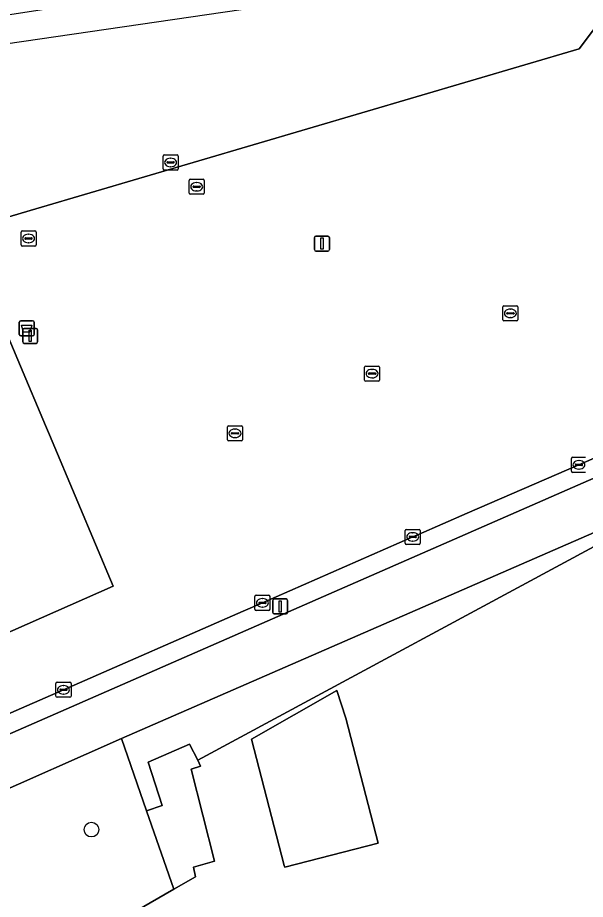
# Model space of a CAD drawing. Extents: x 159716 to 160783, y 383290 to 384031.
# Drawn here: x 160594.2 to 160632, y 383468.5 to 383527.1 of the extents above; entities that cross this region are included whole.
import ezdxf

# ---------------------------------------------------------------- set-up
doc = ezdxf.new("R2010")
doc.units = 0
for name, color, linetype in [('IMGEO_Afvalbak', 7, 'Continuous'), ('IMGEO_Boom', 7, 'Continuous'), ('IMGEO_Erf', 7, 'Continuous'), ('IMGEO_Fietspad_open', 7, 'Continuous'), ('IMGEO_Groenvoorziening', 7, 'Continuous'), ('IMGEO_Hek', 7, 'Continuous'), ('IMGEO_Kolk', 7, 'Continuous'), ('IMGEO_Lichtmast', 7, 'Continuous'), ('IMGEO_Pand', 7, 'Continuous'), ('IMGEO_Pand_overbouw', 7, 'Continuous'), ('IMGEO_Parkeervlak_open', 7, 'Continuous'), ('IMGEO_Rijbaan_lokaal_open', 7, 'Continuous'), ('IMGEO_Rioolput', 7, 'Continuous'), ('IMGEO_Verkeerseiland_open', 7, 'Continuous'), ('IMGEO_Voetpad_open', 7, 'Continuous')]:
    doc.layers.add(name, color=color, linetype=linetype)

msp = doc.modelspace()

# ---------------------------------------------------------------- linework, layer by layer
at = {"layer": 'IMGEO_Afvalbak'}
for p, q in [((160594.34, 383506.063), (160594.34, 383506.863)), ((160594.34, 383506.863), (160594.34, 383506.063)), ((160594.44, 383506.963), (160595.23, 383506.963)), ((160595.23, 383506.963), (160594.44, 383506.963)), ((160595.33, 383506.863), (160595.33, 383506.063)), ((160595.33, 383506.063), (160595.33, 383506.863)), ((160595.23, 383505.963), (160594.44, 383505.963)), ((160594.44, 383505.963), (160595.23, 383505.963))]:
    msp.add_line(p, q, dxfattribs=at)
msp.add_lwpolyline([(160594.483, 383506.677), (160595.187, 383506.677), (160595.038, 383506.207), (160594.632, 383506.207), (160594.483, 383506.677)], dxfattribs=at)
for centre, start, end in [((160594.44, 383506.863), 90, 180), ((160594.44, 383506.863), 90, 180), ((160595.23, 383506.863), 0, 90), ((160595.23, 383506.863), 360, 90), ((160594.44, 383506.063), 180, 270), ((160594.44, 383506.063), 180, 270), ((160595.23, 383506.063), 270, 0), ((160595.23, 383506.063), 270, 0)]:
    msp.add_arc(centre, 0.1, start, end, dxfattribs=at)
at = {"layer": 'IMGEO_Boom'}
msp.add_circle((160599.144, 383473.117), 0.489, dxfattribs=at)
at = {"layer": 'IMGEO_Erf'}
msp.add_lwpolyline([(160636.006, 383466.568), (160635.197, 383469.584), (160640.61, 383470.955), (160635.171, 383492.849), (160635.419, 383493.49), (160606.213, 383477.724), (160606.406, 383477.343), (160605.766, 383477.128), (160607.32, 383471.016), (160605.935, 383470.608), (160606.074, 383469.979), (160604.63, 383469.147), (160598.06, 383465.361)], dxfattribs=at)
msp.add_lwpolyline([(160611.967, 383470.723), (160609.795, 383479.131), (160615.459, 383482.375), (160616.056, 383480.54), (160618.22, 383472.219), (160612.006, 383470.613)], close=True, dxfattribs=at)
at = {"layer": 'IMGEO_Fietspad_open'}
for points in [[(160663.409, 383509.935), (160650.887, 383504.476), (160643.713, 383501.349), (160631.852, 383496.185), (160590.864, 383478.247), (160586.846, 383476.485)], [(160587.941, 383473.319), (160588.237, 383473.473), (160589.664, 383474.104), (160591.583, 383474.953), (160591.926, 383475.104), (160601.14, 383479.186), (160635.179, 383494.015)]]:
    msp.add_lwpolyline(points, dxfattribs=at)
at = {"layer": 'IMGEO_Groenvoorziening'}
for points in [[(160596.348, 383499.376), (160596.086, 383500), (160594.426, 383503.95), (160593.321, 383506.581), (160592.189, 383506.167), (160583.853, 383502.745), (160577.257, 383500), (160576.32, 383499.61), (160583.978, 383481.963), (160584.349, 383482.176), (160586.475, 383483.084), (160600.577, 383489.311), (160598.231, 383494.895)], [(160602.815, 383474.369), (160601.14, 383479.186), (160591.926, 383475.104), (160591.583, 383474.953), (160592.679, 383472.328), (160590.746, 383471.476), (160589.664, 383474.104), (160588.237, 383473.473), (160587.941, 383473.319), (160589.344, 383469.31), (160590.547, 383465.809), (160591.182, 383463.704), (160597.055, 383467.058), (160598.06, 383465.361), (160604.63, 383469.147)], [(160604.63, 383469.147), (160606.074, 383469.979), (160605.935, 383470.608), (160607.32, 383471.016), (160605.766, 383477.128), (160606.406, 383477.343), (160606.213, 383477.724), (160605.654, 383478.797), (160602.904, 383477.597), (160603.854, 383474.73), (160602.815, 383474.369)]]:
    msp.add_lwpolyline(points, close=True, dxfattribs=at)
at = {"layer": 'IMGEO_Hek'}
for points in [[(160604.63, 383469.147), (160606.074, 383469.979), (160605.935, 383470.608), (160607.32, 383471.016), (160605.766, 383477.128), (160606.406, 383477.343)], [(160606.213, 383477.724), (160606.406, 383477.343)], [(160598.06, 383465.361), (160604.63, 383469.147)]]:
    msp.add_lwpolyline(points, dxfattribs=at)
at = {"layer": 'IMGEO_Kolk'}
for p, q in [((160626.507, 383507.036), (160626.507, 383507.888)), ((160626.582, 383507.962), (160627.434, 383507.962)), ((160626.995, 383507.742), (160627.02, 383507.742)), ((160627.508, 383507.888), (160627.508, 383507.036)), ((160626.766, 383507.456), (160626.766, 383507.468)), ((160627.204, 383507.419), (160626.806, 383507.419)), ((160626.809, 383507.505), (160627.207, 383507.505)), ((160627.018, 383507.182), (160626.993, 383507.182)), ((160627.25, 383507.468), (160627.25, 383507.456)), ((160627.434, 383506.962), (160626.582, 383506.962)), ((160617.307, 383503.026), (160617.307, 383503.878)), ((160617.382, 383503.952), (160618.234, 383503.952)), ((160617.795, 383503.732), (160617.82, 383503.732)), ((160618.308, 383503.878), (160618.308, 383503.026)), ((160617.566, 383503.446), (160617.566, 383503.458)), ((160618.004, 383503.409), (160617.606, 383503.409)), ((160617.609, 383503.495), (160618.007, 383503.495)), ((160617.818, 383503.172), (160617.793, 383503.172)), ((160618.05, 383503.458), (160618.05, 383503.446)), ((160618.234, 383502.952), (160617.382, 383502.952)), ((160608.191, 383499.053), (160608.191, 383499.905)), ((160608.266, 383499.979), (160609.118, 383499.979)), ((160608.45, 383499.473), (160608.45, 383499.485)), ((160608.493, 383499.522), (160608.891, 383499.522)), ((160608.679, 383499.759), (160608.704, 383499.759)), ((160608.934, 383499.485), (160608.934, 383499.473)), ((160609.192, 383499.905), (160609.192, 383499.053)), ((160609.118, 383498.979), (160608.266, 383498.979)), ((160608.888, 383499.436), (160608.49, 383499.436)), ((160608.702, 383499.199), (160608.677, 383499.199)), ((160631.067, 383496.957), (160631.067, 383497.809)), ((160631.142, 383497.883), (160631.994, 383497.883)), ((160631.326, 383497.377), (160631.326, 383497.389)), ((160631.764, 383497.34), (160631.366, 383497.34)), ((160631.369, 383497.426), (160631.767, 383497.426)), ((160631.555, 383497.663), (160631.58, 383497.663)), ((160631.81, 383497.389), (160631.81, 383497.377)), ((160631.994, 383496.883), (160631.142, 383496.883)), ((160631.578, 383497.103), (160631.553, 383497.103)), ((160620.009, 383492.164), (160620.009, 383493.016)), ((160620.084, 383493.09), (160620.936, 383493.09)), ((160621.01, 383493.016), (160621.01, 383492.164)), ((160620.268, 383492.584), (160620.268, 383492.596)), ((160620.706, 383492.547), (160620.308, 383492.547)), ((160620.311, 383492.633), (160620.709, 383492.633)), ((160620.497, 383492.87), (160620.522, 383492.87)), ((160620.752, 383492.596), (160620.752, 383492.584)), ((160620.936, 383492.09), (160620.084, 383492.09)), ((160620.52, 383492.31), (160620.495, 383492.31)), ((160610.017, 383487.775), (160610.017, 383488.627)), ((160610.092, 383488.701), (160610.944, 383488.701)), ((160610.505, 383488.481), (160610.53, 383488.481)), ((160611.018, 383488.627), (160611.018, 383487.775)), ((160610.276, 383488.195), (160610.276, 383488.207)), ((160610.714, 383488.158), (160610.316, 383488.158)), ((160610.319, 383488.244), (160610.717, 383488.244)), ((160610.528, 383487.921), (160610.503, 383487.921)), ((160610.76, 383488.207), (160610.76, 383488.195)), ((160610.944, 383487.701), (160610.092, 383487.701)), ((160596.782, 383481.99), (160596.782, 383482.842)), ((160596.857, 383482.916), (160597.709, 383482.916)), ((160597.084, 383482.459), (160597.482, 383482.459)), ((160597.27, 383482.696), (160597.295, 383482.696)), ((160597.783, 383482.842), (160597.783, 383481.99)), ((160597.709, 383481.916), (160596.857, 383481.916)), ((160597.041, 383482.41), (160597.041, 383482.422)), ((160597.479, 383482.373), (160597.081, 383482.373)), ((160597.293, 383482.136), (160597.268, 383482.136)), ((160597.525, 383482.422), (160597.525, 383482.41))]:
    msp.add_line(p, q, dxfattribs=at)
for points in [[(160626.507, 383507.036), (160626.507, 383507.888)], [(160626.582, 383507.962), (160627.434, 383507.962)], [(160627.508, 383507.888), (160627.508, 383507.036)], [(160627.434, 383506.962), (160626.582, 383506.962)], [(160617.307, 383503.026), (160617.307, 383503.878)], [(160617.382, 383503.952), (160618.234, 383503.952)], [(160618.308, 383503.878), (160618.308, 383503.026)], [(160618.234, 383502.952), (160617.382, 383502.952)], [(160608.191, 383499.053), (160608.191, 383499.905)], [(160608.266, 383499.979), (160609.118, 383499.979)], [(160609.192, 383499.905), (160609.192, 383499.053)], [(160609.118, 383498.979), (160608.266, 383498.979)], [(160631.067, 383496.957), (160631.067, 383497.809)], [(160631.142, 383497.883), (160631.994, 383497.883)], [(160631.994, 383496.883), (160631.142, 383496.883)], [(160620.009, 383492.164), (160620.009, 383493.016)], [(160620.084, 383493.09), (160620.936, 383493.09)], [(160621.01, 383493.016), (160621.01, 383492.164)], [(160620.936, 383492.09), (160620.084, 383492.09)], [(160610.017, 383487.775), (160610.017, 383488.627)], [(160610.092, 383488.701), (160610.944, 383488.701)], [(160611.018, 383488.627), (160611.018, 383487.775)], [(160610.944, 383487.701), (160610.092, 383487.701)], [(160596.782, 383481.99), (160596.782, 383482.842)], [(160596.857, 383482.916), (160597.709, 383482.916)], [(160597.783, 383482.842), (160597.783, 383481.99)], [(160597.709, 383481.916), (160596.857, 383481.916)]]:
    msp.add_lwpolyline(points, dxfattribs=at)
for centre, radius, start, end in [((160626.584, 383507.886), 0.0765, 91.55205, 178.44795), ((160626.584, 383507.886), 0.0765, 91.55205, 178.44795), ((160627.432, 383507.886), 0.0765, 1.55205, 88.44795), ((160627.432, 383507.886), 0.0765, 1.55205, 88.44795), ((160626.806, 383507.465), 0.0403, 85.87752, 175.75265), ((160626.803, 383507.455), 0.0366, 178.93798, 274.71019), ((160627.207, 383507.462), 0.043, 264.86636, 352.45326), ((160627.211, 383507.467), 0.0386, 1.73085, 96.63898), ((160626.584, 383507.038), 0.0765, 181.55205, 268.44795), ((160626.584, 383507.038), 0.0765, 181.55205, 268.44795), ((160627.432, 383507.038), 0.0765, 271.55205, 358.44795), ((160627.432, 383507.038), 0.0765, 271.55205, 358.44795), ((160617.384, 383503.876), 0.0765, 91.55205, 178.44795), ((160617.384, 383503.876), 0.0765, 91.55205, 178.44795), ((160618.232, 383503.876), 0.0765, 1.55205, 88.44795), ((160618.232, 383503.876), 0.0765, 1.55205, 88.44795), ((160617.384, 383503.028), 0.0765, 181.55205, 268.44795), ((160617.384, 383503.028), 0.0765, 181.55205, 268.44795), ((160617.606, 383503.455), 0.0403, 85.87752, 175.75265), ((160617.603, 383503.445), 0.0366, 178.93798, 274.71019), ((160618.007, 383503.452), 0.043, 264.86636, 352.45326), ((160618.011, 383503.457), 0.0386, 1.73085, 96.63898), ((160618.232, 383503.028), 0.0765, 271.55205, 358.44795), ((160618.232, 383503.028), 0.0765, 271.55205, 358.44795), ((160608.268, 383499.903), 0.0765, 91.55205, 178.44795), ((160608.268, 383499.903), 0.0765, 91.55205, 178.44795), ((160608.49, 383499.482), 0.0403, 85.87752, 175.75265), ((160608.487, 383499.472), 0.0366, 178.93798, 274.71019), ((160608.891, 383499.479), 0.043, 264.86636, 352.45326), ((160608.895, 383499.484), 0.0386, 1.73085, 96.63898), ((160609.116, 383499.903), 0.0765, 1.55205, 88.44795), ((160609.116, 383499.903), 0.0765, 1.55205, 88.44795), ((160608.268, 383499.055), 0.0765, 181.55205, 268.44795), ((160608.268, 383499.055), 0.0765, 181.55205, 268.44795), ((160609.116, 383499.055), 0.0765, 271.55205, 358.44795), ((160609.116, 383499.055), 0.0765, 271.55205, 358.44795), ((160631.144, 383497.807), 0.0765, 91.55205, 178.44795), ((160631.144, 383497.807), 0.0765, 91.55205, 178.44795), ((160631.366, 383497.386), 0.0403, 85.87752, 175.75265), ((160631.363, 383497.376), 0.0366, 178.93798, 274.71019), ((160631.767, 383497.383), 0.043, 264.86636, 352.45326), ((160631.771, 383497.388), 0.0386, 1.73085, 96.63898), ((160631.144, 383496.959), 0.0765, 181.55205, 268.44795), ((160631.144, 383496.959), 0.0765, 181.55205, 268.44795), ((160620.086, 383493.014), 0.0765, 91.55205, 178.44795), ((160620.086, 383493.014), 0.0765, 91.55205, 178.44795), ((160620.934, 383493.014), 0.0765, 1.55205, 88.44795), ((160620.934, 383493.014), 0.0765, 1.55205, 88.44795), ((160620.308, 383492.593), 0.0403, 85.87752, 175.75265), ((160620.305, 383492.583), 0.0366, 178.93798, 274.71019), ((160620.709, 383492.59), 0.043, 264.86636, 352.45326), ((160620.713, 383492.595), 0.0386, 1.73085, 96.63898), ((160620.086, 383492.166), 0.0765, 181.55205, 268.44795), ((160620.086, 383492.166), 0.0765, 181.55205, 268.44795), ((160620.934, 383492.166), 0.0765, 271.55205, 358.44795), ((160620.934, 383492.166), 0.0765, 271.55205, 358.44795), ((160610.094, 383488.625), 0.0765, 91.55205, 178.44795), ((160610.094, 383488.625), 0.0765, 91.55205, 178.44795), ((160610.942, 383488.625), 0.0765, 1.55205, 88.44795), ((160610.942, 383488.625), 0.0765, 1.55205, 88.44795), ((160610.094, 383487.777), 0.0765, 181.55205, 268.44795), ((160610.094, 383487.777), 0.0765, 181.55205, 268.44795), ((160610.316, 383488.204), 0.0403, 85.87752, 175.75265), ((160610.313, 383488.194), 0.0366, 178.93798, 274.71019), ((160610.717, 383488.201), 0.043, 264.86636, 352.45326), ((160610.721, 383488.206), 0.0386, 1.73085, 96.63898), ((160610.942, 383487.777), 0.0765, 271.55205, 358.44795), ((160610.942, 383487.777), 0.0765, 271.55205, 358.44795), ((160596.859, 383482.84), 0.0765, 91.55205, 178.44795), ((160596.859, 383482.84), 0.0765, 91.55205, 178.44795), ((160597.081, 383482.419), 0.0403, 85.87752, 175.75265), ((160597.486, 383482.421), 0.0386, 1.73085, 96.63898), ((160597.707, 383482.84), 0.0765, 1.55205, 88.44795), ((160597.707, 383482.84), 0.0765, 1.55205, 88.44795), ((160596.859, 383481.992), 0.0765, 181.55205, 268.44795), ((160596.859, 383481.992), 0.0765, 181.55205, 268.44795), ((160597.078, 383482.409), 0.0366, 178.93798, 274.71019), ((160597.482, 383482.416), 0.043, 264.86636, 352.45326), ((160597.707, 383481.992), 0.0765, 271.55205, 358.44795), ((160597.707, 383481.992), 0.0765, 271.55205, 358.44795)]:
    msp.add_arc(centre, radius, start, end, dxfattribs=at)
for centre, major_axis, ratio, start_param, end_param in [((160626.994, 383507.462), (-0.387, 0.002), 0.722429, 4.712389, 7.853982), ((160627.019, 383507.462), (-0.39, 0.002), 0.717154, 1.570796, 4.712389), ((160617.794, 383503.452), (-0.387, 0.002), 0.722429, 4.712389, 7.853982), ((160617.819, 383503.452), (-0.39, 0.002), 0.717154, 1.570796, 4.712389), ((160608.678, 383499.479), (-0.387, 0.002), 0.722429, 4.712389, 7.853982), ((160608.703, 383499.479), (-0.39, 0.002), 0.717154, 1.570796, 4.712389), ((160631.554, 383497.383), (-0.387, 0.002), 0.722429, 4.712389, 7.853982), ((160631.579, 383497.383), (-0.39, 0.002), 0.717154, 1.570796, 4.712389), ((160620.496, 383492.59), (-0.387, 0.002), 0.722429, 4.712389, 7.853982), ((160620.521, 383492.59), (-0.39, 0.002), 0.717154, 1.570796, 4.712389), ((160610.504, 383488.201), (-0.387, 0.002), 0.722429, 4.712389, 7.853982), ((160610.529, 383488.201), (-0.39, 0.002), 0.717154, 1.570796, 4.712389), ((160597.269, 383482.416), (-0.387, 0.002), 0.722429, 4.712389, 7.853982), ((160597.294, 383482.416), (-0.39, 0.002), 0.717154, 1.570796, 4.712389)]:
    msp.add_ellipse(centre, major_axis=major_axis, ratio=ratio, start_param=start_param, end_param=end_param, dxfattribs=at)
at = {"layer": 'IMGEO_Lichtmast'}
for p, q in [((160613.975, 383511.7), (160613.975, 383512.5)), ((160613.975, 383512.5), (160613.975, 383511.7)), ((160614.075, 383512.6), (160614.865, 383512.6)), ((160614.865, 383512.6), (160614.075, 383512.6)), ((160614.965, 383512.5), (160614.965, 383511.7)), ((160614.965, 383511.7), (160614.965, 383512.5)), ((160614.865, 383511.6), (160614.075, 383511.6)), ((160614.075, 383511.6), (160614.865, 383511.6)), ((160594.571, 383505.562), (160594.571, 383506.362)), ((160594.571, 383506.362), (160594.571, 383505.562)), ((160594.671, 383506.462), (160595.461, 383506.462)), ((160595.461, 383506.462), (160594.671, 383506.462)), ((160595.561, 383506.362), (160595.561, 383505.562)), ((160595.561, 383505.562), (160595.561, 383506.362)), ((160595.461, 383505.462), (160594.671, 383505.462)), ((160594.671, 383505.462), (160595.461, 383505.462)), ((160611.201, 383487.563), (160611.201, 383488.363)), ((160611.201, 383488.363), (160611.201, 383487.563)), ((160611.301, 383488.463), (160612.091, 383488.463)), ((160612.091, 383488.463), (160611.301, 383488.463)), ((160612.191, 383488.363), (160612.191, 383487.563)), ((160612.191, 383487.563), (160612.191, 383488.363)), ((160612.091, 383487.463), (160611.301, 383487.463)), ((160611.301, 383487.463), (160612.091, 383487.463))]:
    msp.add_line(p, q, dxfattribs=at)
for points in [[(160614.395, 383512.475), (160614.545, 383512.475), (160614.545, 383511.725), (160614.395, 383511.725), (160614.395, 383512.475)], [(160594.991, 383506.337), (160595.141, 383506.337), (160595.141, 383505.587), (160594.991, 383505.587), (160594.991, 383506.337)], [(160611.621, 383488.338), (160611.771, 383488.338), (160611.771, 383487.588), (160611.621, 383487.588), (160611.621, 383488.338)]]:
    msp.add_lwpolyline(points, dxfattribs=at)
for centre, start, end in [((160614.075, 383512.5), 90, 180), ((160614.075, 383512.5), 90, 180), ((160614.865, 383512.5), 0, 90), ((160614.865, 383512.5), 360, 90), ((160614.075, 383511.7), 180, 270), ((160614.075, 383511.7), 180, 270), ((160614.865, 383511.7), 270, 0), ((160614.865, 383511.7), 270, 0), ((160594.671, 383506.362), 90, 180), ((160594.671, 383506.362), 90, 180), ((160595.461, 383506.362), 0, 90), ((160595.461, 383506.362), 360, 90), ((160594.671, 383505.562), 180, 270), ((160594.671, 383505.562), 180, 270), ((160595.461, 383505.562), 270, 0), ((160595.461, 383505.562), 270, 0), ((160611.301, 383488.363), 90, 180), ((160611.301, 383488.363), 90, 180), ((160612.091, 383488.363), 0, 90), ((160612.091, 383488.363), 360, 90), ((160611.301, 383487.563), 180, 270), ((160611.301, 383487.563), 180, 270), ((160612.091, 383487.563), 270, 0), ((160612.091, 383487.563), 270, 0)]:
    msp.add_arc(centre, 0.1, start, end, dxfattribs=at)
at = {"layer": 'IMGEO_Pand'}
msp.add_lwpolyline([(160611.967, 383470.723), (160612.006, 383470.613), (160618.22, 383472.219), (160616.056, 383480.54), (160615.459, 383482.375), (160609.795, 383479.131)], close=True, dxfattribs=at)
at = {"layer": 'IMGEO_Pand_overbouw'}
msp.add_lwpolyline([(160585.327, 383531.049), (160592.707, 383525.56), (160593.282, 383526.29), (160593.426, 383525.399), (160624.782, 383529.972)], dxfattribs=at)
at = {"layer": 'IMGEO_Parkeervlak_open'}
for points in [[(160635.89, 383530.769), (160631.581, 383525.053), (160595.449, 383514.41), (160583.638, 383510.931)], [(160593.321, 383506.581), (160594.426, 383503.95), (160596.086, 383500), (160596.348, 383499.376), (160598.231, 383494.895), (160600.577, 383489.311), (160586.475, 383483.084)], [(160585.119, 383475.515), (160584.506, 383476.855), (160597.282, 383482.417), (160609.235, 383487.641), (160610.518, 383488.202), (160620.511, 383492.589), (160620.885, 383492.751), (160624.131, 383494.159), (160631.568, 383497.384), (160637.563, 383500), (160641.179, 383501.578), (160643.229, 383502.452), (160645.621, 383503.495), (160650.412, 383505.583), (160651.137, 383505.896)]]:
    msp.add_lwpolyline(points, dxfattribs=at)
at = {"layer": 'IMGEO_Rijbaan_lokaal_open'}
msp.add_lwpolyline([(160581.828, 383510.313), (160583.638, 383510.931), (160595.449, 383514.41), (160631.581, 383525.053), (160635.89, 383530.769), (160631.924, 383533.731), (160630.717, 383534.632), (160629.206, 383535.76), (160626.575, 383532.237), (160626.452, 383532.084), (160603.032, 383528.689), (160600.271, 383528.272), (160596.604, 383527.756), (160593.553, 383527.307), (160593.361, 383527.431), (160583.092, 383535), (160579.231, 383529.823), (160583.369, 383526.736), (160578.967, 383520.701), (160582.579, 383518.067), (160579.525, 383513.959), (160564.036, 383525.472), (160560.151, 383528.36)], dxfattribs=at)
at = {"layer": 'IMGEO_Rioolput'}
for p, q in [((160603.906, 383517.071), (160603.906, 383517.923)), ((160603.981, 383517.997), (160604.833, 383517.997)), ((160604.394, 383517.777), (160604.419, 383517.777)), ((160604.907, 383517.923), (160604.907, 383517.071)), ((160604.165, 383517.491), (160604.165, 383517.503)), ((160604.603, 383517.454), (160604.205, 383517.454)), ((160604.208, 383517.54), (160604.606, 383517.54)), ((160604.417, 383517.217), (160604.392, 383517.217)), ((160604.649, 383517.503), (160604.649, 383517.491)), ((160604.833, 383516.997), (160603.981, 383516.997)), ((160605.642, 383515.457), (160605.642, 383516.309)), ((160605.717, 383516.383), (160606.569, 383516.383)), ((160605.944, 383515.926), (160606.342, 383515.926)), ((160606.13, 383516.163), (160606.155, 383516.163)), ((160606.643, 383516.309), (160606.643, 383515.457)), ((160606.569, 383515.383), (160605.717, 383515.383)), ((160605.901, 383515.877), (160605.901, 383515.889)), ((160606.339, 383515.84), (160605.941, 383515.84)), ((160606.153, 383515.603), (160606.128, 383515.603)), ((160606.385, 383515.889), (160606.385, 383515.877)), ((160594.458, 383512.014), (160594.458, 383512.866)), ((160594.533, 383512.94), (160595.385, 383512.94)), ((160594.717, 383512.434), (160594.717, 383512.446)), ((160595.155, 383512.397), (160594.757, 383512.397)), ((160594.76, 383512.483), (160595.158, 383512.483)), ((160594.946, 383512.72), (160594.971, 383512.72)), ((160595.201, 383512.446), (160595.201, 383512.434)), ((160595.459, 383512.866), (160595.459, 383512.014)), ((160595.385, 383511.94), (160594.533, 383511.94)), ((160594.969, 383512.16), (160594.944, 383512.16))]:
    msp.add_line(p, q, dxfattribs=at)
for points in [[(160603.906, 383517.071), (160603.906, 383517.923)], [(160603.981, 383517.997), (160604.833, 383517.997)], [(160604.907, 383517.923), (160604.907, 383517.071)], [(160604.833, 383516.997), (160603.981, 383516.997)], [(160605.642, 383515.457), (160605.642, 383516.309)], [(160605.717, 383516.383), (160606.569, 383516.383)], [(160606.643, 383516.309), (160606.643, 383515.457)], [(160606.569, 383515.383), (160605.717, 383515.383)], [(160594.458, 383512.014), (160594.458, 383512.866)], [(160594.533, 383512.94), (160595.385, 383512.94)], [(160595.459, 383512.866), (160595.459, 383512.014)], [(160595.385, 383511.94), (160594.533, 383511.94)]]:
    msp.add_lwpolyline(points, dxfattribs=at)
for centre, radius, start, end in [((160603.983, 383517.921), 0.0765, 91.55205, 178.44795), ((160603.983, 383517.921), 0.0765, 91.55205, 178.44795), ((160604.831, 383517.921), 0.0765, 1.55205, 88.44795), ((160604.831, 383517.921), 0.0765, 1.55205, 88.44795), ((160603.983, 383517.073), 0.0765, 181.55205, 268.44795), ((160603.983, 383517.073), 0.0765, 181.55205, 268.44795), ((160604.205, 383517.5), 0.0403, 85.87752, 175.75265), ((160604.202, 383517.49), 0.0366, 178.93798, 274.71019), ((160604.606, 383517.497), 0.043, 264.86636, 352.45326), ((160604.61, 383517.502), 0.0386, 1.73085, 96.63898), ((160604.831, 383517.073), 0.0765, 271.55205, 358.44795), ((160604.831, 383517.073), 0.0765, 271.55205, 358.44795), ((160605.719, 383516.307), 0.0765, 91.55205, 178.44795), ((160605.719, 383516.307), 0.0765, 91.55205, 178.44795), ((160605.941, 383515.886), 0.0403, 85.87752, 175.75265), ((160606.346, 383515.888), 0.0386, 1.73085, 96.63898), ((160606.567, 383516.307), 0.0765, 1.55205, 88.44795), ((160606.567, 383516.307), 0.0765, 1.55205, 88.44795), ((160605.719, 383515.459), 0.0765, 181.55205, 268.44795), ((160605.719, 383515.459), 0.0765, 181.55205, 268.44795), ((160605.938, 383515.876), 0.0366, 178.93798, 274.71019), ((160606.342, 383515.883), 0.043, 264.86636, 352.45326), ((160606.567, 383515.459), 0.0765, 271.55205, 358.44795), ((160606.567, 383515.459), 0.0765, 271.55205, 358.44795), ((160594.535, 383512.864), 0.0765, 91.55205, 178.44795), ((160594.535, 383512.864), 0.0765, 91.55205, 178.44795), ((160594.757, 383512.443), 0.0403, 85.87752, 175.75265), ((160594.754, 383512.433), 0.0366, 178.93798, 274.71019), ((160595.158, 383512.44), 0.043, 264.86636, 352.45326), ((160595.162, 383512.445), 0.0386, 1.73085, 96.63898), ((160595.383, 383512.864), 0.0765, 1.55205, 88.44795), ((160595.383, 383512.864), 0.0765, 1.55205, 88.44795), ((160594.535, 383512.016), 0.0765, 181.55205, 268.44795), ((160594.535, 383512.016), 0.0765, 181.55205, 268.44795), ((160595.383, 383512.016), 0.0765, 271.55205, 358.44795), ((160595.383, 383512.016), 0.0765, 271.55205, 358.44795)]:
    msp.add_arc(centre, radius, start, end, dxfattribs=at)
for centre, major_axis, ratio, start_param, end_param in [((160604.393, 383517.497), (-0.387, 0.002), 0.722429, 4.712389, 7.853982), ((160604.418, 383517.497), (-0.39, 0.002), 0.717154, 1.570796, 4.712389), ((160606.129, 383515.883), (-0.387, 0.002), 0.722429, 4.712389, 7.853982), ((160606.154, 383515.883), (-0.39, 0.002), 0.717154, 1.570796, 4.712389), ((160594.945, 383512.44), (-0.387, 0.002), 0.722429, 4.712389, 7.853982), ((160594.97, 383512.44), (-0.39, 0.002), 0.717154, 1.570796, 4.712389)]:
    msp.add_ellipse(centre, major_axis=major_axis, ratio=ratio, start_param=start_param, end_param=end_param, dxfattribs=at)
at = {"layer": 'IMGEO_Verkeerseiland_open'}
for points in [[(160631.852, 383496.185), (160643.713, 383501.349), (160643.229, 383502.452), (160641.179, 383501.578), (160637.563, 383500), (160631.568, 383497.384), (160624.131, 383494.159), (160620.885, 383492.751), (160620.511, 383492.589), (160610.518, 383488.202), (160609.235, 383487.641), (160597.282, 383482.417), (160584.506, 383476.855), (160585.119, 383475.515)], [(160586.846, 383476.485), (160590.864, 383478.247), (160631.852, 383496.185)]]:
    msp.add_lwpolyline(points, dxfattribs=at)
at = {"layer": 'IMGEO_Voetpad_open'}
msp.add_lwpolyline([(160635.179, 383494.015), (160601.14, 383479.186), (160602.815, 383474.369), (160603.854, 383474.73), (160602.904, 383477.597), (160605.654, 383478.797), (160606.213, 383477.724), (160635.419, 383493.49)], close=True, dxfattribs=at)

doc.saveas('drawing.dxf')
